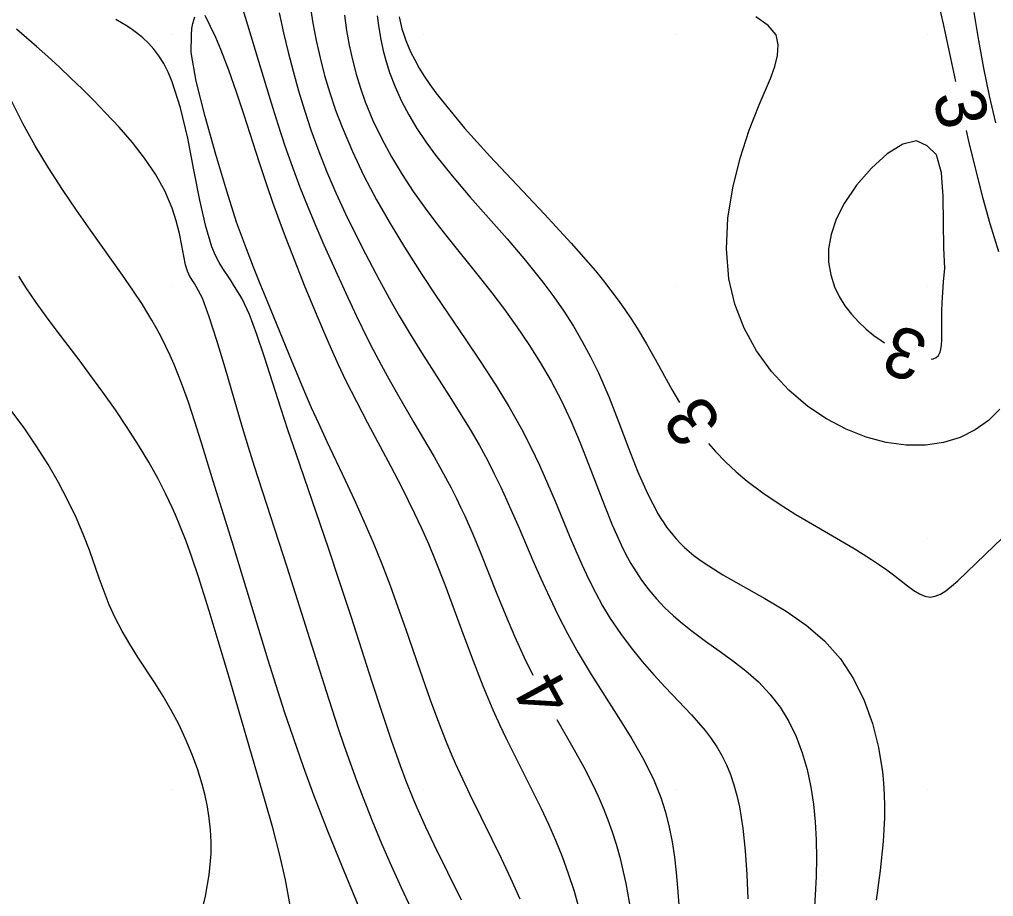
# Model space of a CAD drawing. Extents: x 2602990 to 2605851, y 618069 to 619180.
# Drawn here: x 2603643.93 to 2603682.64, y 618785.75 to 618820.61 of the extents above; entities that cross this region are included whole.
import ezdxf

# ---------------------------------------------------------------- set-up
doc = ezdxf.new("R2010")
doc.units = 0
for name, color, linetype in [('DTM Contours Major', 7, 'Continuous'), ('DTM Contours Major Text', 7, 'Continuous'), ('DTM Contours Minor', 7, 'Continuous'), ('DTM Contours Minor Text', 7, 'Continuous'), ('Exist DTM QL2 LIDAR Elevation Point', 7, 'Continuous')]:
    doc.layers.add(name, color=color, linetype=linetype)

msp = doc.modelspace()

# ---------------------------------------------------------------- linework, layer by layer
at = {"layer": 'DTM Contours Major'}
for points in [[(2603652.799, 618820.998), (2603652.993, 618820.387), (2603653.429, 618818.954), (2603653.931, 618817.29), (2603654.197, 618816.44), (2603654.477, 618815.588), (2603654.772, 618814.742), (2603655.07, 618813.946), (2603655.38, 618813.165), (2603655.7, 618812.398), (2603656.024, 618811.65), (2603656.35, 618810.92), (2603656.891, 618809.735), (2603657.324, 618808.811), (2603657.761, 618807.917), (2603657.985, 618807.478), (2603658.299, 618806.883), (2603658.621, 618806.297), (2603658.947, 618805.719), (2603659.601, 618804.591), (2603660.402, 618803.221), (2603660.633, 618802.813), (2603660.86, 618802.404), (2603661.079, 618801.99), (2603661.293, 618801.57), (2603661.459, 618801.226), (2603661.621, 618800.876), (2603661.94, 618800.15), (2603662.257, 618799.385), (2603662.898, 618797.785), (2603663.239, 618796.947), (2603663.598, 618796.099), (2603663.98, 618795.251), (2603664.323, 618794.548)], [(2603665.278, 618792.791), (2603665.968, 618791.587), (2603666.35, 618790.892), (2603666.709, 618790.191), (2603666.923, 618789.736), (2603667.123, 618789.275), (2603667.309, 618788.805), (2603667.48, 618788.324), (2603667.638, 618787.831), (2603667.781, 618787.322), (2603668.024, 618786.264), (2603668.228, 618785.157)]]:
    msp.add_lwpolyline(points, dxfattribs=at)
at = {"layer": 'DTM Contours Minor'}
for points in [[(2603655.44, 618821.411), (2603655.585, 618820.463), (2603655.716, 618819.769), (2603655.871, 618819.076), (2603656.05, 618818.386), (2603656.255, 618817.697), (2603656.486, 618817.009), (2603656.745, 618816.322), (2603657.156, 618815.357), (2603657.616, 618814.395), (2603658.119, 618813.439), (2603658.657, 618812.492), (2603659.222, 618811.556), (2603659.916, 618810.469), (2603660.464, 618809.644), (2603661.668, 618807.873), (2603662.261, 618806.99), (2603662.833, 618806.107), (2603663.374, 618805.223), (2603663.874, 618804.339), (2603664.245, 618803.614), (2603664.588, 618802.891), (2603664.908, 618802.172), (2603665.21, 618801.46), (2603665.788, 618800.068), (2603666.034, 618799.49), (2603666.284, 618798.925), (2603666.543, 618798.372), (2603666.813, 618797.833), (2603667.1, 618797.309), (2603667.406, 618796.801), (2603667.806, 618796.206), (2603668.233, 618795.636), (2603668.678, 618795.09), (2603669.134, 618794.566), (2603669.591, 618794.066), (2603670.632, 618792.966), (2603670.91, 618792.659), (2603671.173, 618792.348), (2603671.418, 618792.029), (2603671.643, 618791.696), (2603671.843, 618791.35), (2603672.021, 618790.986), (2603672.179, 618790.602), (2603672.316, 618790.197), (2603672.435, 618789.77), (2603672.536, 618789.32), (2603672.673, 618788.475), (2603672.767, 618787.572), (2603672.829, 618786.627), (2603672.868, 618785.658)], [(2603680.446, 618821.224), (2603680.629, 618820.434), (2603680.925, 618819.07), (2603681.125, 618818.142)], [(2603651.292, 618820.776), (2603651.507, 618820.346), (2603651.715, 618819.897), (2603651.915, 618819.428), (2603652.236, 618818.599), (2603652.544, 618817.725), (2603652.844, 618816.819), (2603653.438, 618814.968), (2603653.742, 618814.05), (2603653.986, 618813.347), (2603654.235, 618812.656), (2603654.49, 618811.977), (2603654.748, 618811.306), (2603655.273, 618809.987), (2603655.782, 618808.746), (2603656.044, 618808.128), (2603656.314, 618807.512), (2603656.595, 618806.896), (2603656.889, 618806.278), (2603657.316, 618805.427), (2603657.761, 618804.573), (2603658.671, 618802.863), (2603659.116, 618802.01), (2603659.631, 618800.975), (2603659.891, 618800.418), (2603660.191, 618799.741), (2603660.448, 618799.123), (2603660.828, 618798.151), (2603661.201, 618797.149), (2603661.573, 618796.134), (2603661.95, 618795.122), (2603662.336, 618794.13), (2603662.738, 618793.173), (2603663.001, 618792.594), (2603663.27, 618792.032), (2603663.817, 618790.941), (2603664.36, 618789.866), (2603664.659, 618789.252), (2603664.949, 618788.628), (2603665.226, 618787.992), (2603665.49, 618787.338), (2603665.737, 618786.663), (2603665.966, 618785.962), (2603666.228, 618785.033)], [(2603654.246, 618820.871), (2603654.422, 618820.074), (2603654.603, 618819.314), (2603654.801, 618818.546), (2603655.018, 618817.774), (2603655.253, 618816.999), (2603655.508, 618816.227), (2603655.784, 618815.46), (2603656.132, 618814.58), (2603656.502, 618813.718), (2603656.887, 618812.879), (2603657.28, 618812.069), (2603657.672, 618811.293), (2603658.22, 618810.254), (2603658.697, 618809.384), (2603659.012, 618808.832), (2603659.45, 618808.097), (2603659.9, 618807.371), (2603661.097, 618805.502), (2603661.468, 618804.914), (2603661.834, 618804.312), (2603662.192, 618803.696), (2603662.535, 618803.066), (2603662.797, 618802.549), (2603663.05, 618802.023), (2603663.296, 618801.487), (2603663.778, 618800.387), (2603664.329, 618799.11), (2603664.648, 618798.385), (2603664.984, 618797.653), (2603665.339, 618796.916), (2603665.717, 618796.179), (2603666.124, 618795.443), (2603666.645, 618794.576), (2603667.734, 618792.865), (2603668.256, 618792.021), (2603668.733, 618791.183), (2603669.143, 618790.353), (2603669.285, 618790.017), (2603669.413, 618789.682), (2603669.6, 618789.099), (2603669.748, 618788.513), (2603669.865, 618787.921), (2603669.954, 618787.322), (2603670.023, 618786.713), (2603670.078, 618786.094), (2603670.137, 618785.248)], [(2603656.841, 618820.779), (2603656.926, 618820.173), (2603657.031, 618819.581), (2603657.157, 618819.003), (2603657.305, 618818.436), (2603657.475, 618817.882), (2603657.667, 618817.337), (2603657.975, 618816.589), (2603658.325, 618815.859), (2603658.711, 618815.147), (2603659.129, 618814.452), (2603659.576, 618813.773), (2603660.047, 618813.109), (2603660.472, 618812.543), (2603660.909, 618811.984), (2603662.253, 618810.312), (2603662.701, 618809.742), (2603663.205, 618809.075), (2603663.697, 618808.392), (2603664.172, 618807.691), (2603664.625, 618806.972), (2603665.052, 618806.236), (2603665.45, 618805.481), (2603665.846, 618804.636), (2603666.208, 618803.782), (2603666.545, 618802.93), (2603667.176, 618801.287), (2603667.486, 618800.52), (2603667.662, 618800.114), (2603667.842, 618799.724), (2603668.029, 618799.35), (2603668.224, 618798.992), (2603668.43, 618798.649), (2603668.649, 618798.321), (2603668.933, 618797.943), (2603669.239, 618797.584), (2603669.566, 618797.241), (2603669.912, 618796.913), (2603670.278, 618796.598), (2603670.662, 618796.293), (2603671.186, 618795.906), (2603671.726, 618795.522), (2603672.267, 618795.13), (2603672.795, 618794.719), (2603673.295, 618794.279), (2603673.752, 618793.8), (2603674.151, 618793.279), (2603674.497, 618792.714), (2603674.791, 618792.109), (2603675.035, 618791.468), (2603675.231, 618790.797), (2603675.382, 618790.101), (2603675.485, 618789.418), (2603675.552, 618788.718), (2603675.588, 618788.005), (2603675.596, 618787.279), (2603675.581, 618786.544), (2603675.547, 618785.802), (2603675.489, 618784.921)], [(2603658.137, 618820.752), (2603658.202, 618820.276), (2603658.284, 618819.814), (2603658.382, 618819.365), (2603658.498, 618818.93), (2603658.632, 618818.505), (2603658.851, 618817.927), (2603659.106, 618817.366), (2603659.396, 618816.819), (2603659.72, 618816.28), (2603660.077, 618815.746), (2603660.466, 618815.214), (2603661.12, 618814.393), (2603661.825, 618813.564), (2603663.304, 618811.883), (2603664.033, 618811.03), (2603664.727, 618810.166), (2603665.156, 618809.59), (2603665.56, 618809.008), (2603665.939, 618808.417), (2603666.294, 618807.815), (2603666.625, 618807.2), (2603666.933, 618806.57), (2603667.356, 618805.589), (2603667.744, 618804.593), (2603668.115, 618803.607), (2603668.487, 618802.655), (2603668.878, 618801.762), (2603669.306, 618800.953), (2603669.416, 618800.775), (2603669.529, 618800.603), (2603669.645, 618800.437), (2603669.766, 618800.277), (2603669.892, 618800.122), (2603670.022, 618799.972), (2603670.187, 618799.798), (2603670.359, 618799.629), (2603670.539, 618799.467), (2603670.728, 618799.311), (2603670.925, 618799.159), (2603671.13, 618799.011), (2603671.882, 618798.532), (2603672.699, 618798.068), (2603673.546, 618797.597), (2603674.389, 618797.095), (2603675.193, 618796.541), (2603675.925, 618795.91), (2603676.548, 618795.196), (2603677.07, 618794.4), (2603677.495, 618793.538), (2603677.826, 618792.625), (2603678.067, 618791.676), (2603678.221, 618790.706), (2603678.265, 618790.254), (2603678.291, 618789.8), (2603678.302, 618789.343), (2603678.297, 618788.881), (2603678.279, 618788.415), (2603678.248, 618787.942), (2603678.129, 618786.788), (2603677.967, 618785.606)], [(2603682.729, 618816.499), (2603682.48, 618817.575), (2603682.256, 618818.667), (2603682.053, 618819.77), (2603681.867, 618820.88)], [(2603651.577, 618811.577), (2603651.328, 618812.375), (2603651.094, 618813.429), (2603650.861, 618814.635), (2603650.611, 618815.889), (2603650.329, 618817.09), (2603650, 618818.132), (2603649.835, 618818.519), (2603649.658, 618818.86), (2603649.468, 618819.161), (2603649.265, 618819.428), (2603649.051, 618819.665), (2603648.824, 618819.878), (2603648.625, 618820.042), (2603648.418, 618820.195), (2603648.203, 618820.339), (2603647.981, 618820.477), (2603647.753, 618820.61)], [(2603650.759, 618820), (2603650.778, 618820.249), (2603650.818, 618820.441), (2603650.902, 618820.706)], [(2603659.015, 618820.711), (2603659.066, 618820.473), (2603659.128, 618820.237), (2603659.199, 618820.005), (2603659.28, 618819.774), (2603659.371, 618819.545), (2603659.472, 618819.317), (2603659.632, 618818.997), (2603659.812, 618818.677), (2603660.012, 618818.354), (2603660.232, 618818.026), (2603660.472, 618817.694), (2603660.732, 618817.354), (2603661.616, 618816.293), (2603662.624, 618815.177), (2603664.794, 618812.869), (2603665.849, 618811.723), (2603666.812, 618810.612), (2603667.131, 618810.22), (2603667.431, 618809.835), (2603667.714, 618809.455), (2603667.981, 618809.079), (2603668.233, 618808.707), (2603668.471, 618808.338), (2603668.847, 618807.716), (2603669.195, 618807.102), (2603669.857, 618805.907), (2603670.161, 618805.385)], [(2603682.881, 618805.126), (2603682.44, 618804.674), (2603681.912, 618804.295), (2603681.31, 618803.997), (2603680.647, 618803.791), (2603679.934, 618803.683), (2603679.165, 618803.684), (2603678.372, 618803.793), (2603677.57, 618804.008), (2603676.773, 618804.322), (2603675.996, 618804.731), (2603675.254, 618805.231), (2603674.496, 618805.878), (2603673.812, 618806.618), (2603673.218, 618807.44), (2603672.727, 618808.334), (2603672.356, 618809.288), (2603672.118, 618810.293), (2603672.019, 618811.487), (2603672.081, 618812.704), (2603672.275, 618813.915), (2603672.567, 618815.09), (2603672.927, 618816.201), (2603673.323, 618817.218), (2603673.77, 618818.265), (2603673.942, 618818.736), (2603674.052, 618819.18), (2603674.077, 618819.6), (2603673.996, 618820), (2603673.676, 618820.373), (2603673.188, 618820.713)], [(2603650.603, 618810.603), (2603650.527, 618810.857), (2603650.455, 618811.205), (2603650.376, 618811.626), (2603650.282, 618812.098), (2603650.16, 618812.6), (2603650, 618813.111), (2603649.706, 618813.797), (2603649.333, 618814.46), (2603648.898, 618815.101), (2603648.413, 618815.721), (2603647.893, 618816.321), (2603647.352, 618816.902), (2603646.895, 618817.374), (2603646.434, 618817.832), (2603645.972, 618818.278), (2603645.511, 618818.711), (2603645.053, 618819.129), (2603644.599, 618819.532), (2603643.809, 618820.226)], [(2603663.822, 618785.651), (2603663.457, 618786.468), (2603663.085, 618787.258), (2603662.713, 618788.023), (2603661.839, 618789.793), (2603661.54, 618790.416), (2603661.257, 618791.036), (2603661.12, 618791.348), (2603660.898, 618791.881), (2603660.683, 618792.424), (2603660.474, 618792.98), (2603660.267, 618793.55), (2603659.85, 618794.739), (2603659.28, 618796.386), (2603658.978, 618797.238), (2603658.665, 618798.097), (2603658.336, 618798.957), (2603657.993, 618799.81), (2603657.629, 618800.657), (2603657.256, 618801.485), (2603656.88, 618802.291), (2603656.154, 618803.827), (2603655.818, 618804.551), (2603655.537, 618805.178), (2603655.272, 618805.789), (2603654.763, 618807.005), (2603653.777, 618809.394), (2603653.517, 618810.034), (2603653.23, 618810.76), (2603652.91, 618811.592), (2603652.551, 618812.551), (2603652.163, 618813.783), (2603651.724, 618815.238), (2603651.3, 618816.752), (2603650.955, 618818.16), (2603650.753, 618819.297), (2603650.759, 618820)], [(2603657.902, 618784.167), (2603656.765, 618786.922), (2603656.185, 618788.35), (2603655.628, 618789.779), (2603655.213, 618790.908), (2603654.825, 618792.015), (2603654.464, 618793.094), (2603654.127, 618794.14), (2603653.812, 618795.146), (2603652.374, 618799.845), (2603651.625, 618802.257), (2603651.15, 618803.824), (2603650.902, 618804.613), (2603650.642, 618805.394), (2603650.368, 618806.156), (2603650.074, 618806.889), (2603649.913, 618807.255), (2603649.745, 618807.612), (2603649.57, 618807.963), (2603649.386, 618808.308), (2603649.192, 618808.651), (2603648.989, 618808.993), (2603648.811, 618809.277), (2603648.434, 618809.852), (2603648.024, 618810.446), (2603646.752, 618812.233), (2603646.194, 618813.028), (2603645.633, 618813.855), (2603645.082, 618814.708), (2603644.555, 618815.585), (2603644.064, 618816.473), (2603643.619, 618817.345)], [(2603681.552, 618816.188), (2603681.647, 618815.768), (2603681.913, 618814.649), (2603682.194, 618813.551), (2603682.492, 618812.492), (2603682.835, 618811.383)], [(2603680, 618815.581), (2603679.581, 618815.783), (2603679.034, 618815.655), (2603678.415, 618815.268), (2603677.782, 618814.698), (2603677.192, 618814.017), (2603676.701, 618813.299), (2603676.381, 618812.667), (2603676.179, 618812.066), (2603676.084, 618811.496), (2603676.083, 618810.958), (2603676.166, 618810.452), (2603676.321, 618809.978), (2603676.506, 618809.591), (2603676.73, 618809.23), (2603676.987, 618808.895), (2603677.269, 618808.586), (2603677.569, 618808.305), (2603677.88, 618808.052), (2603678.168, 618807.847), (2603678.303, 618807.761)], [(2603680.159, 618807.112), (2603680.235, 618807.124), (2603680.354, 618807.177), (2603680.446, 618807.258), (2603680.507, 618807.36), (2603680.547, 618807.494), (2603680.57, 618807.663), (2603680.582, 618807.872), (2603680.587, 618809.009), (2603680.598, 618809.357), (2603680.619, 618809.753), (2603680.653, 618810.2), (2603680.705, 618810.705), (2603680.655, 618811.53), (2603680.651, 618812.529), (2603680.638, 618813.568), (2603680.562, 618814.512), (2603680.368, 618815.228), (2603680, 618815.581)], [(2603661.488, 618785.606), (2603660.41, 618787.801), (2603660.062, 618788.54), (2603659.733, 618789.278), (2603659.574, 618789.653), (2603659.3, 618790.333), (2603659.067, 618790.951), (2603658.712, 618791.946), (2603658.334, 618793.065), (2603657.939, 618794.275), (2603657.102, 618796.883), (2603656.662, 618798.238), (2603656.21, 618799.598), (2603655.562, 618801.486), (2603654.919, 618803.34), (2603654.607, 618804.256), (2603654.308, 618805.162), (2603653.663, 618807.184), (2603653.36, 618808.093), (2603653.063, 618808.888), (2603652.768, 618809.535), (2603652.471, 618810), (2603652.316, 618810.265), (2603652.009, 618810.713), (2603651.86, 618810.949), (2603651.715, 618811.228), (2603651.577, 618811.577)], [(2603654.686, 618785.389), (2603654.499, 618786.414), (2603654.265, 618787.445), (2603653.994, 618788.488), (2603653.697, 618789.545), (2603652.209, 618794.636), (2603651.829, 618795.908), (2603651.466, 618797.099), (2603651.035, 618798.458), (2603650.775, 618799.232), (2603650.547, 618799.87), (2603650.306, 618800.492), (2603650.124, 618800.927), (2603649.999, 618801.208), (2603649.869, 618801.49), (2603649.732, 618801.773), (2603649.588, 618802.059), (2603649.435, 618802.35), (2603649.066, 618803.008), (2603648.656, 618803.689), (2603648.212, 618804.386), (2603647.739, 618805.091), (2603647.242, 618805.8), (2603646.729, 618806.504), (2603646.293, 618807.083), (2603645.421, 618808.226), (2603644.996, 618808.795), (2603644.585, 618809.365), (2603644.195, 618809.939), (2603643.896, 618810.409)], [(2603659.488, 618785.27), (2603659.104, 618786.103), (2603658.716, 618786.966), (2603658.331, 618787.85), (2603657.954, 618788.751), (2603657.593, 618789.659), (2603657.331, 618790.354), (2603657.079, 618791.052), (2603656.835, 618791.753), (2603656.597, 618792.461), (2603656.129, 618793.9), (2603654.565, 618798.838), (2603653.271, 618802.847), (2603653.03, 618803.615), (2603652.792, 618804.394), (2603652.097, 618806.769), (2603651.773, 618807.854), (2603651.471, 618808.793), (2603651.194, 618809.528), (2603650.945, 618810), (2603650.88, 618810.116), (2603650.703, 618810.386), (2603650.651, 618810.484), (2603650.603, 618810.603)], [(2603651.101, 618784.908), (2603651.323, 618785.76), (2603651.47, 618786.61), (2603651.54, 618787.447), (2603651.542, 618787.926), (2603651.518, 618788.397), (2603651.469, 618788.86), (2603651.396, 618789.316), (2603651.302, 618789.766), (2603651.188, 618790.211), (2603650.999, 618790.824), (2603650.779, 618791.427), (2603650.529, 618792.018), (2603650.254, 618792.597), (2603649.956, 618793.16), (2603649.639, 618793.708), (2603649.308, 618794.238), (2603648.633, 618795.27), (2603648.308, 618795.783), (2603648.002, 618796.302), (2603647.724, 618796.832), (2603647.496, 618797.343), (2603647.29, 618797.868), (2603647.096, 618798.406), (2603646.705, 618799.518), (2603646.487, 618800.089), (2603646.191, 618800.786), (2603645.855, 618801.493), (2603645.48, 618802.204), (2603645.068, 618802.918), (2603644.621, 618803.629), (2603644.138, 618804.334), (2603643.558, 618805.117)], [(2603671.315, 618803.754), (2603671.587, 618803.44), (2603671.982, 618803.028), (2603672.402, 618802.633), (2603672.849, 618802.255), (2603673.466, 618801.791), (2603674.115, 618801.354), (2603674.78, 618800.94), (2603675.446, 618800.545), (2603676.719, 618799.806), (2603677.093, 618799.58), (2603677.449, 618799.36), (2603677.784, 618799.144), (2603678.099, 618798.935), (2603678.391, 618798.731), (2603678.66, 618798.534), (2603679.221, 618798.099), (2603679.464, 618797.92), (2603679.69, 618797.78), (2603679.905, 618797.688), (2603680.114, 618797.654), (2603680.316, 618797.683), (2603680.523, 618797.768), (2603680.738, 618797.904), (2603680.967, 618798.085), (2603681.212, 618798.304), (2603682.307, 618799.344), (2603683.308, 618800.314)]]:
    msp.add_lwpolyline(points, dxfattribs=at)
at = {"layer": 'Exist DTM QL2 LIDAR Elevation Point'}
for p, q in [((2603650, 618820), (2603650, 618820)), ((2603660, 618820), (2603660, 618820)), ((2603670, 618820), (2603670, 618820)), ((2603680, 618820), (2603680, 618820)), ((2603650, 618810), (2603650, 618810)), ((2603660, 618810), (2603660, 618810)), ((2603670, 618810), (2603670, 618810)), ((2603680, 618810), (2603680, 618810)), ((2603650, 618800), (2603650, 618800)), ((2603660, 618800), (2603660, 618800)), ((2603670, 618800), (2603670, 618800)), ((2603680, 618800), (2603680, 618800)), ((2603650, 618790), (2603650, 618790)), ((2603660, 618790), (2603660, 618790)), ((2603670, 618790), (2603670, 618790)), ((2603680, 618790), (2603680, 618790))]:
    msp.add_line(p, q, dxfattribs=at)

# ---------------------------------------------------------------- texts
at = {"layer": 'DTM Contours Major Text'}
msp.add_text('4', height=2, rotation=118.5494, dxfattribs=at).set_placement((2603665.978, 618793.566))
at = {"layer": 'DTM Contours Minor Text'}
for rotation, p in [(282.3344, (2603680.219, 618817.589)), (160.7133, (2603680.136, 618808.029)), (125.2829, (2603671.9, 618804.59))]:
    msp.add_text('3', height=2, rotation=rotation, dxfattribs=at).set_placement(p)

doc.saveas('drawing.dxf')
